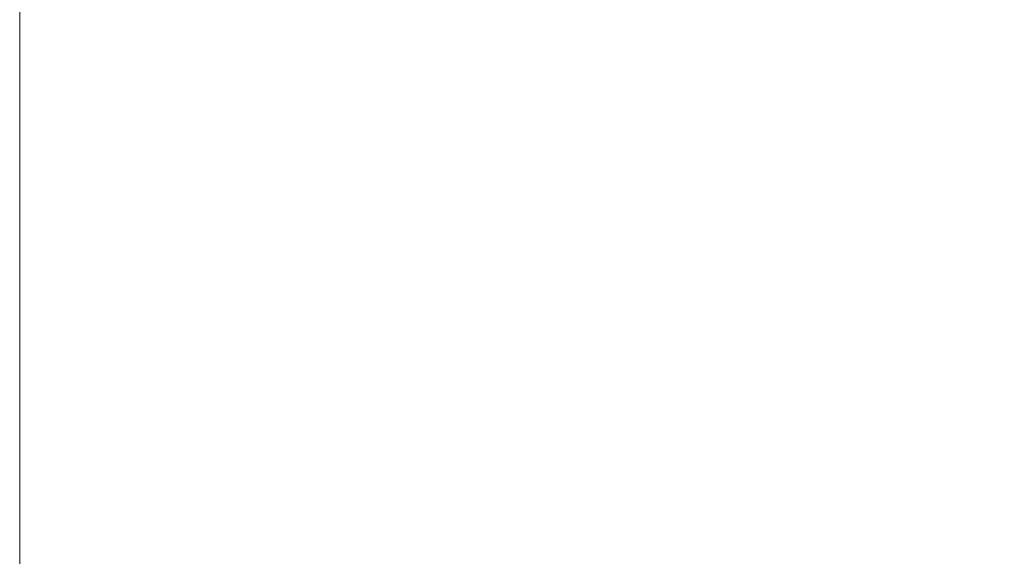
# Model space of a CAD drawing. Header units: inches. Extents: x 15 to 638, y -384 to 556.
# Tile 618 of 656: x 138.3356 to 138.3694, y 520.5069 to 520.5253. Entities that reach past the tile are written whole.
import ezdxf

# ---------------------------------------------------------------- set-up
doc = ezdxf.new("R2010")
doc.units = ezdxf.units.IN
doc.header["$MEASUREMENT"] = 0
doc.layers.add('A-WALL', color=90, linetype='Continuous', lineweight=9)
doc.layers.add('S-STRS', color=90, linetype='Continuous', lineweight=9)

msp = doc.modelspace()

# ---------------------------------------------------------------- meshes
at = {"layer": 'A-WALL'}
mesh = msp.add_polyface(dxfattribs=at)
corners = [(138.335598, 503.001297), (138.335598, 502.017059, -6), (138.335598, 511.501282, -6), (138.335598, 510.517044, -12), (138.335598, 520.001312, -12), (138.335598, 519.017029, -18), (138.335598, 556.001312, -18), (138.335598, 555.017029, -24), (138.335598, 455.499985, -24), (138.335598, 455.499985)]
mesh.append_faces([[corners[k] for k in face] for face in [(5, 8, 3, 4)]], dxfattribs={"vtx0": -1, "vtx1": -1})
mesh.append_faces([[corners[k] for k in face] for face in [(9, 0, 1, 8)]], dxfattribs={"vtx2": -1})
mesh.append_faces([[corners[k] for k in face] for face in [(1, 2, 3, 8)]], dxfattribs={"vtx2": -1, "vtx3": -1})
mesh.append_faces([[corners[k] for k in face] for face in [(5, 6, 7, 8)]], dxfattribs={"vtx3": -1})
mesh = msp.add_polyface(dxfattribs=at)
corners = [(138.335598, 519.017029, -18), (144.83559, 519.017029, -18), (144.83559, 556.001312, -18), (138.335598, 556.001312, -18)]
mesh.append_faces([[corners[k] for k in face] for face in [(0, 1, 2, 3)]])
mesh = msp.add_polyface(dxfattribs=at)
corners = [(138.335598, 555.017029, -24), (144.83559, 555.017029, -24), (144.83559, 455.499985, -24), (138.335598, 455.499985, -24)]
mesh.append_faces([[corners[k] for k in face] for face in [(0, 1, 2, 3)]])
at = {"layer": 'S-STRS'}
mesh = msp.add_polyface(dxfattribs=at)
corners = [(228.335587, 556.5, -18), (138.335598, 556.5, -18), (138.335598, 519.515762, -18), (228.335587, 519.515762, -18)]
mesh.append_faces([[corners[k] for k in face] for face in [(0, 1, 2, 3)]])
mesh = msp.add_polyface(dxfattribs=at)
corners = [(138.335598, 556.5, -18), (138.335598, 556.177094, -19.968504), (138.335598, 519.19281, -19.968504), (138.335598, 519.515762, -18)]
mesh.append_faces([[corners[k] for k in face] for face in [(0, 1, 2, 3)]])
mesh = msp.add_polyface(dxfattribs=at)
corners = [(138.335598, 519.19281, -19.968504), (138.335598, 556.177094, -19.968504), (228.335587, 556.177094, -19.968504), (228.335587, 519.19281, -19.968504)]
mesh.append_faces([[corners[k] for k in face] for face in [(0, 1, 2, 3)]])

doc.saveas('drawing.dxf')
